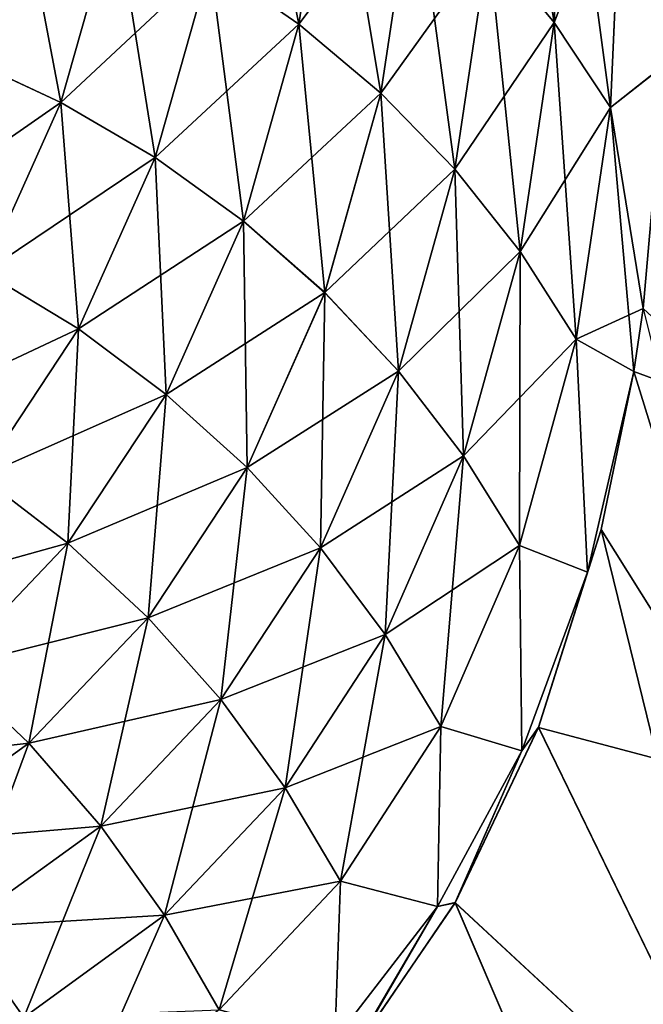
# Model space of a CAD drawing. Header units: metres. Extents: x -61 to 49, y -32 to 32.
# Tile 324 of 343: x 43.95 to 45.11, y 14.47 to 16.29. Entities that reach past the tile are written whole.
import ezdxf

# ---------------------------------------------------------------- set-up
doc = ezdxf.new("R2010")
doc.units = ezdxf.units.M
doc.layers.add('solid_K_27_40_10_000Y34', color=7, linetype='CONTINUOUS')

msp = doc.modelspace()

# ---------------------------------------------------------------- linework, layer by layer
at = {"layer": 'solid_K_27_40_10_000Y34'}
for points in [[(44.94265, 16.287153, -10.53246), (44.821354, 16.434092, -10.602798), (44.842289, 16.895966, -9.754796)], [(44.963684, 16.754951, -9.67338), (44.94265, 16.287153, -10.53246), (44.842289, 16.895966, -9.754796)], [(44.470631, 16.284319, -11.568241), (44.306519, 16.397978, -11.605648), (44.368027, 16.80113, -10.771576)], [(44.532555, 16.692413, -10.722975), (44.470631, 16.284319, -11.568241), (44.368027, 16.80113, -10.771576)], [(44.942654, 16.287178, 10.532406), (44.963684, 16.754984, 9.673331), (44.821358, 16.434116, 10.602744)], [(45.046818, 16.130342, -10.456235), (44.94265, 16.287153, -10.53246), (44.963684, 16.754951, -9.67338)], [(45.06794, 16.604034, 9.586178), (44.963684, 16.754984, 9.673331), (44.942654, 16.287178, 10.532406)], [(45.067944, 16.604002, -9.586228), (45.046818, 16.130342, -10.456235), (44.963684, 16.754951, -9.67338)], [(44.470634, 16.284344, 11.568191), (44.532558, 16.692438, 10.722923), (44.306522, 16.398003, 11.605598)], [(44.62188, 16.156479, -11.52317), (44.470631, 16.284319, -11.568241), (44.532555, 16.692413, -10.722975)], [(44.684189, 16.56967, 10.666469), (44.532558, 16.692438, 10.722923), (44.470634, 16.284344, 11.568191)], [(44.684185, 16.569645, -10.666521), (44.62188, 16.156479, -11.52317), (44.532555, 16.692413, -10.722975)], [(45.06794, 16.604034, 9.586178), (45.146778, 16.208714, 9.925381), (45.14679, 16.699697, 9.074937)], [(45.067944, 16.604002, -9.586228), (45.14679, 16.699715, -9.074911), (45.146782, 16.208826, -9.925177)], [(45.046822, 16.130367, 10.45618), (45.06794, 16.604034, 9.586178), (44.942654, 16.287178, 10.532406)], [(45.067944, 16.604002, -9.586228), (45.146782, 16.208826, -9.925177), (45.046818, 16.130342, -10.456235)], [(45.046822, 16.130367, 10.45618), (45.146778, 16.208714, 9.925381), (45.06794, 16.604034, 9.586178)], [(44.029926, 16.139605, -12.473232), (43.846035, 16.225218, -12.483521), (43.946579, 16.578217, -11.656009)], [(44.131233, 16.496304, 11.634956), (43.946583, 16.578239, 11.655961), (43.846043, 16.225237, 12.483475)], [(44.131229, 16.496281, -11.635005), (44.029926, 16.139605, -12.473232), (43.946579, 16.578217, -11.656009)], [(44.621883, 16.156504, 11.523119), (44.684189, 16.56967, 10.666469), (44.470634, 16.284344, 11.568191)], [(44.758705, 16.015774, -11.4709), (44.62188, 16.156479, -11.52317), (44.684185, 16.569645, -10.666521)], [(44.821358, 16.434116, 10.602744), (44.684189, 16.56967, 10.666469), (44.621883, 16.156504, 11.523119)], [(44.821354, 16.434092, -10.602798), (44.758705, 16.015774, -11.4709), (44.684185, 16.569645, -10.666521)], [(44.02993, 16.139626, 12.473186), (44.131233, 16.496304, 11.634956), (43.846043, 16.225237, 12.483475)], [(44.204487, 16.037394, -12.455012), (44.029926, 16.139605, -12.473232), (44.131229, 16.496281, -11.635005)], [(44.306522, 16.398003, 11.605598), (44.131233, 16.496304, 11.634956), (44.02993, 16.139626, 12.473186)], [(44.306519, 16.397978, -11.605648), (44.204487, 16.037394, -12.455012), (44.131229, 16.496281, -11.635005)], [(44.758709, 16.015799, 11.470847), (44.821358, 16.434116, 10.602744), (44.621883, 16.156504, 11.523119)], [(44.879692, 15.863655, -11.411967), (44.758705, 16.015774, -11.4709), (44.821354, 16.434092, -10.602798)], [(44.942654, 16.287178, 10.532406), (44.821358, 16.434116, 10.602744), (44.758709, 16.015799, 11.470847)], [(44.94265, 16.287153, -10.53246), (44.879692, 15.863655, -11.411967), (44.821354, 16.434092, -10.602798)], [(44.204494, 16.037415, 12.454965), (44.306522, 16.398003, 11.605598), (44.02993, 16.139626, 12.473186)], [(44.367924, 15.919639, -12.429049), (44.204487, 16.037394, -12.455012), (44.306519, 16.397978, -11.605648)], [(44.470634, 16.284344, 11.568191), (44.306522, 16.398003, 11.605598), (44.204494, 16.037415, 12.454965)], [(44.470631, 16.284319, -11.568241), (44.367924, 15.919639, -12.429049), (44.306519, 16.397978, -11.605648)], [(44.367928, 15.91966, 12.429001), (44.470634, 16.284344, 11.568191), (44.204494, 16.037415, 12.454965)], [(44.621883, 16.156504, 11.523119), (44.470634, 16.284344, 11.568191), (44.367928, 15.91966, 12.429001)], [(44.879696, 15.86368, 11.411915), (44.942654, 16.287178, 10.532406), (44.758709, 16.015799, 11.470847)], [(44.983597, 15.701692, -11.346983), (44.879692, 15.863655, -11.411967), (44.94265, 16.287153, -10.53246)], [(45.046822, 16.130367, 10.45618), (44.942654, 16.287178, 10.532406), (44.879696, 15.86368, 11.411915)], [(45.046818, 16.130342, -10.456235), (44.983597, 15.701692, -11.346983), (44.94265, 16.287153, -10.53246)], [(44.518543, 15.787555, -12.395611), (44.367924, 15.919639, -12.429049), (44.470631, 16.284319, -11.568241)], [(44.62188, 16.156479, -11.52317), (44.518543, 15.787555, -12.395611), (44.470631, 16.284319, -11.568241)], [(44.02993, 16.139626, 12.473186), (43.846043, 16.225237, 12.483475), (43.706219, 15.914047, 13.322159)], [(44.029926, 16.139605, -12.473232), (43.889053, 15.825608, -13.322764), (43.846035, 16.225218, -12.483521)], [(45.046818, 16.130342, -10.456235), (45.146782, 16.208826, -9.925177), (45.107609, 15.75822, -10.795159)], [(45.046822, 16.130367, 10.45618), (45.107586, 15.758076, 10.795461), (45.146778, 16.208714, 9.925381)], [(45.146778, 16.208714, 9.925381), (45.107586, 15.758076, 10.795461), (45.328068, 15.55403, 10.124552)], [(43.889061, 15.825621, 13.322723), (44.02993, 16.139626, 12.473186), (43.706219, 15.914047, 13.322159)], [(44.062618, 15.720358, -13.315825), (43.889053, 15.825608, -13.322764), (44.029926, 16.139605, -12.473232)], [(44.204494, 16.037415, 12.454965), (44.02993, 16.139626, 12.473186), (43.889061, 15.825621, 13.322723)], [(44.204487, 16.037394, -12.455012), (44.062618, 15.720358, -13.315825), (44.029926, 16.139605, -12.473232)], [(44.518547, 15.787576, 12.395561), (44.621883, 16.156504, 11.523119), (44.367928, 15.91966, 12.429001)], [(44.654797, 15.642503, -12.35504), (44.518543, 15.787555, -12.395611), (44.62188, 16.156479, -11.52317)], [(44.758709, 16.015799, 11.470847), (44.621883, 16.156504, 11.523119), (44.518547, 15.787576, 12.395561)], [(44.758705, 16.015774, -11.4709), (44.654797, 15.642503, -12.35504), (44.62188, 16.156479, -11.52317)], [(44.983601, 15.701717, 11.346929), (45.046822, 16.130367, 10.45618), (44.879696, 15.86368, 11.411915)], [(45.046818, 16.130342, -10.456235), (45.090057, 15.641871, -11.036782), (44.983597, 15.701692, -11.346983)], [(44.983601, 15.701717, 11.346929), (45.107586, 15.758076, 10.795461), (45.046822, 16.130367, 10.45618)], [(45.046818, 16.130342, -10.456235), (45.107609, 15.75822, -10.795159), (45.090057, 15.641871, -11.036782)], [(44.062626, 15.72037, 13.315784), (44.204494, 16.037415, 12.454965), (43.889061, 15.825621, 13.322723)], [(44.225117, 15.599368, -13.301455), (44.062618, 15.720358, -13.315825), (44.204487, 16.037394, -12.455012)], [(44.367928, 15.91966, 12.429001), (44.204494, 16.037415, 12.454965), (44.062626, 15.72037, 13.315784)], [(44.367924, 15.919639, -12.429049), (44.225117, 15.599368, -13.301455), (44.204487, 16.037394, -12.455012)], [(44.6548, 15.642525, 12.35499), (44.758709, 16.015799, 11.470847), (44.518547, 15.787576, 12.395561)], [(44.77528, 15.48598, -12.307755), (44.654797, 15.642503, -12.35504), (44.758705, 16.015774, -11.4709)], [(44.879696, 15.86368, 11.411915), (44.758709, 16.015799, 11.470847), (44.6548, 15.642525, 12.35499)], [(44.879692, 15.863655, -11.411967), (44.77528, 15.48598, -12.307755), (44.758705, 16.015774, -11.4709)], [(44.225128, 15.599381, 13.301413), (44.367928, 15.91966, 12.429001), (44.062626, 15.72037, 13.315784)], [(44.374874, 15.463888, -13.2798), (44.225117, 15.599368, -13.301455), (44.367924, 15.919639, -12.429049)], [(44.518547, 15.787576, 12.395561), (44.367928, 15.91966, 12.429001), (44.225128, 15.599381, 13.301413)], [(44.518543, 15.787555, -12.395611), (44.374874, 15.463888, -13.2798), (44.367924, 15.919639, -12.429049)], [(44.775284, 15.486002, 12.307705), (44.879696, 15.86368, 11.411915), (44.6548, 15.642525, 12.35499)], [(44.878746, 15.319601, -12.254245), (44.77528, 15.48598, -12.307755), (44.879692, 15.863655, -11.411967)], [(44.983601, 15.701717, 11.346929), (44.879696, 15.86368, 11.411915), (44.775284, 15.486002, 12.307705)], [(44.983597, 15.701692, -11.346983), (44.878746, 15.319601, -12.254245), (44.879692, 15.863655, -11.411967)], [(44.062626, 15.72037, 13.315784), (43.889061, 15.825621, 13.322723), (43.709553, 15.554798, 14.179838)], [(44.062618, 15.720358, -13.315825), (43.881863, 15.447369, -14.184258), (43.889053, 15.825608, -13.322764)], [(44.374886, 15.463902, 13.279758), (44.518547, 15.787576, 12.395561), (44.225128, 15.599381, 13.301413)], [(44.510345, 15.315313, -13.251085), (44.374874, 15.463888, -13.2798), (44.518543, 15.787555, -12.395611)], [(44.6548, 15.642525, 12.35499), (44.518547, 15.787576, 12.395561), (44.374886, 15.463902, 13.279758)], [(44.654797, 15.642503, -12.35504), (44.510345, 15.315313, -13.251085), (44.518543, 15.787555, -12.395611)], [(44.983601, 15.701717, 11.346929), (45.090057, 15.641884, 11.036762), (45.107586, 15.758076, 10.795461)], [(45.090057, 15.641871, -11.036782), (45.107609, 15.75822, -10.795159), (45.328068, 14.873391, -11.1003)], [(45.107586, 15.758076, 10.795461), (45.090057, 15.641884, 11.036762), (45.328068, 15.55403, 10.124552)], [(43.88187, 15.44738, 14.184222), (44.062626, 15.72037, 13.315784), (43.709553, 15.554798, 14.179838)], [(44.04319, 15.32401, -14.181532), (43.881863, 15.447369, -14.184258), (44.062618, 15.720358, -13.315825)], [(44.225128, 15.599381, 13.301413), (44.062626, 15.72037, 13.315784), (43.88187, 15.44738, 14.184222)], [(44.225117, 15.599368, -13.301455), (44.04319, 15.32401, -14.181532), (44.062618, 15.720358, -13.315825)], [(44.87875, 15.319623, 12.254193), (44.983601, 15.701717, 11.346929), (44.775284, 15.486002, 12.307705)], [(45.004303, 15.270272, -11.883201), (44.878746, 15.319601, -12.254245), (44.983597, 15.701692, -11.346983)], [(45.004311, 15.270283, 11.883172), (44.983601, 15.701717, 11.346929), (44.87875, 15.319623, 12.254193)], [(45.004303, 15.270272, -11.883201), (44.983597, 15.701692, -11.346983), (45.090057, 15.641871, -11.036782)], [(45.004311, 15.270283, 11.883172), (45.090057, 15.641884, 11.036762), (44.983601, 15.701717, 11.346929)], [(44.510353, 15.315328, 13.251042), (44.6548, 15.642525, 12.35499), (44.374886, 15.463902, 13.279758)], [(44.630131, 15.155179, -13.215605), (44.510345, 15.315313, -13.251085), (44.654797, 15.642503, -12.35504)], [(44.775284, 15.486002, 12.307705), (44.6548, 15.642525, 12.35499), (44.510353, 15.315328, 13.251042)], [(44.77528, 15.48598, -12.307755), (44.630131, 15.155179, -13.215605), (44.654797, 15.642503, -12.35504)], [(45.004303, 15.270272, -11.883201), (45.090057, 15.641871, -11.036782), (45.029716, 15.349666, -11.680623)], [(45.004311, 15.270283, 11.883172), (45.029671, 15.349473, 11.681063), (45.090057, 15.641884, 11.036762)], [(45.090057, 15.641884, 11.036762), (45.029671, 15.349473, 11.681063), (45.328068, 14.873391, 11.1003)], [(45.029716, 15.349666, -11.680623), (45.090057, 15.641871, -11.036782), (45.328068, 14.873391, -11.1003)], [(45.090057, 15.641884, 11.036762), (45.328068, 14.873391, 11.1003), (45.328068, 15.55403, 10.124552)], [(44.043198, 15.324022, 14.181496), (44.225128, 15.599381, 13.301413), (43.88187, 15.44738, 14.184222)], [(44.191864, 15.185985, -14.171722), (44.04319, 15.32401, -14.181532), (44.225117, 15.599368, -13.301455)], [(44.374886, 15.463902, 13.279758), (44.225128, 15.599381, 13.301413), (44.043198, 15.324022, 14.181496)], [(44.374874, 15.463888, -13.2798), (44.191864, 15.185985, -14.171722), (44.225117, 15.599368, -13.301455)], [(44.630142, 15.155192, 13.215561), (44.775284, 15.486002, 12.307705), (44.510353, 15.315328, 13.251042)], [(44.732998, 14.985134, -13.173724), (44.630131, 15.155179, -13.215605), (44.77528, 15.48598, -12.307755)], [(44.87875, 15.319623, 12.254193), (44.775284, 15.486002, 12.307705), (44.630142, 15.155192, 13.215561)], [(44.878746, 15.319601, -12.254245), (44.732998, 14.985134, -13.173724), (44.77528, 15.48598, -12.307755)], [(44.043198, 15.324022, 14.181496), (43.88187, 15.44738, 14.184222), (43.663376, 15.218514, 15.056554)], [(44.04319, 15.32401, -14.181532), (43.823303, 15.093636, -15.065459), (43.881863, 15.447369, -14.184258)], [(44.191872, 15.185997, 14.171685), (44.374886, 15.463902, 13.279758), (44.043198, 15.324022, 14.181496)], [(44.326351, 15.034717, -14.154928), (44.191864, 15.185985, -14.171722), (44.374874, 15.463888, -13.2798)], [(44.510353, 15.315328, 13.251042), (44.374886, 15.463902, 13.279758), (44.191872, 15.185997, 14.171685)], [(44.510345, 15.315313, -13.251085), (44.326351, 15.034717, -14.154928), (44.374874, 15.463888, -13.2798)], [(45.029671, 15.349473, 11.681063), (44.913578, 14.983334, 12.579758), (45.328068, 14.873391, 11.1003)], [(45.004311, 15.270283, 11.883172), (44.913578, 14.983334, 12.579758), (45.029671, 15.349473, 11.681063)], [(44.913654, 14.983523, -12.579253), (45.029716, 15.349666, -11.680623), (45.328068, 14.131634, -12.030435)], [(45.004303, 15.270272, -11.883201), (45.029716, 15.349666, -11.680623), (44.913654, 14.983523, -12.579253)], [(45.029716, 15.349666, -11.680623), (45.328068, 14.873391, -11.1003), (45.328068, 14.131634, -12.030435)], [(43.823311, 15.093643, 15.06543), (44.043198, 15.324022, 14.181496), (43.663376, 15.218514, 15.056554)], [(43.970692, 14.953909, -15.067463), (43.823303, 15.093636, -15.065459), (44.04319, 15.32401, -14.181532)], [(44.191872, 15.185997, 14.171685), (44.043198, 15.324022, 14.181496), (43.823311, 15.093643, 15.06543)], [(44.191864, 15.185985, -14.171722), (43.970692, 14.953909, -15.067463), (44.04319, 15.32401, -14.181532)], [(44.733009, 14.985148, 13.173679), (44.87875, 15.319623, 12.254193), (44.630142, 15.155192, 13.215561)], [(44.882954, 14.940148, -12.741735), (44.732998, 14.985134, -13.173724), (44.878746, 15.319601, -12.254245)], [(44.882957, 14.940159, 12.741708), (44.87875, 15.319623, 12.254193), (44.733009, 14.985148, 13.173679)], [(45.004303, 15.270272, -11.883201), (44.882954, 14.940148, -12.741735), (44.878746, 15.319601, -12.254245)], [(44.882957, 14.940159, 12.741708), (45.004311, 15.270283, 11.883172), (44.87875, 15.319623, 12.254193)], [(44.326359, 15.034729, 14.154891), (44.510353, 15.315328, 13.251042), (44.191872, 15.185997, 14.171685)], [(44.445263, 14.871765, -14.131324), (44.326351, 15.034717, -14.154928), (44.510345, 15.315313, -13.251085)], [(44.630142, 15.155192, 13.215561), (44.510353, 15.315328, 13.251042), (44.326359, 15.034729, 14.154891)], [(44.630131, 15.155179, -13.215605), (44.445263, 14.871765, -14.131324), (44.510345, 15.315313, -13.251085)], [(45.004303, 15.270272, -11.883201), (44.913654, 14.983523, -12.579253), (44.882954, 14.940148, -12.741735)], [(44.882957, 14.940159, 12.741708), (44.913578, 14.983334, 12.579758), (45.004311, 15.270283, 11.883172)], [(43.970699, 14.953917, 15.067433), (44.191872, 15.185997, 14.171685), (43.823311, 15.093643, 15.06543)], [(44.104012, 14.800766, -15.062572), (43.970692, 14.953909, -15.067463), (44.191864, 15.185985, -14.171722)], [(44.326359, 15.034729, 14.154891), (44.191872, 15.185997, 14.171685), (43.970699, 14.953917, 15.067433)], [(44.326351, 15.034717, -14.154928), (44.104012, 14.800766, -15.062572), (44.191864, 15.185985, -14.171722)], [(44.445271, 14.871778, 14.131285), (44.630142, 15.155192, 13.215561), (44.326359, 15.034729, 14.154891)], [(44.547379, 14.698811, -14.101151), (44.445263, 14.871765, -14.131324), (44.630131, 15.155179, -13.215605)], [(44.733009, 14.985148, 13.173679), (44.630142, 15.155192, 13.215561), (44.445271, 14.871778, 14.131285)], [(44.732998, 14.985134, -13.173724), (44.547379, 14.698811, -14.101151), (44.630131, 15.155179, -13.215605)], [(43.970699, 14.953917, 15.067433), (43.823311, 15.093643, 15.06543), (43.566807, 14.907907, 15.949553)], [(43.970692, 14.953909, -15.067463), (43.712723, 14.767296, -15.963278), (43.823303, 15.093636, -15.065459)], [(44.104019, 14.800774, 15.062541), (44.326359, 15.034729, 14.154891), (43.970699, 14.953917, 15.067433)], [(44.221893, 14.635788, -15.050833), (44.104012, 14.800766, -15.062572), (44.326351, 15.034717, -14.154928)], [(44.445271, 14.871778, 14.131285), (44.326359, 15.034729, 14.154891), (44.104019, 14.800774, 15.062541)], [(44.445263, 14.871765, -14.131324), (44.221893, 14.635788, -15.050833), (44.326351, 15.034717, -14.154928)], [(44.547386, 14.698823, 14.101111), (44.733009, 14.985148, 13.173679), (44.445271, 14.871778, 14.131285)], [(44.726891, 14.651815, -13.608686), (44.547379, 14.698811, -14.101151), (44.732998, 14.985134, -13.173724)], [(44.726894, 14.651824, 13.608663), (44.733009, 14.985148, 13.173679), (44.547386, 14.698823, 14.101111)], [(44.882954, 14.940148, -12.741735), (44.726891, 14.651815, -13.608686), (44.732998, 14.985134, -13.173724)], [(44.726894, 14.651824, 13.608663), (44.882957, 14.940159, 12.741708), (44.733009, 14.985148, 13.173679)], [(44.913578, 14.983334, 12.579758), (44.759418, 14.659062, 13.491686), (45.328068, 14.131634, 12.030435)], [(44.882957, 14.940159, 12.741708), (44.759418, 14.659062, 13.491686), (44.913578, 14.983334, 12.579758)], [(44.759521, 14.65924, -13.49115), (44.913654, 14.983523, -12.579253), (45.328068, 14.131634, -12.030435)], [(44.882954, 14.940148, -12.741735), (44.913654, 14.983523, -12.579253), (44.759521, 14.65924, -13.49115)], [(44.913578, 14.983334, 12.579758), (45.328068, 14.131634, 12.030435), (45.328068, 14.873391, 11.1003)], [(43.712727, 14.767301, 15.963256), (43.970699, 14.953917, 15.067433), (43.566807, 14.907907, 15.949553)], [(43.844711, 14.613082, -15.970187), (43.712723, 14.767296, -15.963278), (43.970692, 14.953909, -15.067463)], [(44.104019, 14.800774, 15.062541), (43.970699, 14.953917, 15.067433), (43.712727, 14.767301, 15.963256)], [(44.104012, 14.800766, -15.062572), (43.844711, 14.613082, -15.970187), (43.970692, 14.953909, -15.067463)], [(44.882954, 14.940148, -12.741735), (44.759521, 14.65924, -13.49115), (44.726891, 14.651815, -13.608686)], [(44.726894, 14.651824, 13.608663), (44.759418, 14.659062, 13.491686), (44.882957, 14.940159, 12.741708)], [(44.221897, 14.635796, 15.050801), (44.445271, 14.871778, 14.131285), (44.104019, 14.800774, 15.062541)], [(44.323112, 14.460675, -15.03237), (44.221893, 14.635788, -15.050833), (44.445263, 14.871765, -14.131324)], [(44.547386, 14.698823, 14.101111), (44.445271, 14.871778, 14.131285), (44.221897, 14.635796, 15.050801)], [(44.547379, 14.698811, -14.101151), (44.323112, 14.460675, -15.03237), (44.445263, 14.871765, -14.131324)], [(43.844719, 14.613086, 15.970165), (44.104019, 14.800774, 15.062541), (43.712727, 14.767301, 15.963256)], [(43.961407, 14.446851, -15.970232), (43.844711, 14.613082, -15.970187), (44.104012, 14.800766, -15.062572)], [(44.221897, 14.635796, 15.050801), (44.104019, 14.800774, 15.062541), (43.844719, 14.613086, 15.970165)], [(44.221893, 14.635788, -15.050833), (43.961407, 14.446851, -15.970232), (44.104012, 14.800766, -15.062572)], [(44.32312, 14.460684, 15.032338), (44.547386, 14.698823, 14.101111), (44.221897, 14.635796, 15.050801)], [(44.537006, 14.405497, -14.48064), (44.323112, 14.460675, -15.03237), (44.547379, 14.698811, -14.101151)], [(44.53701, 14.405501, 14.480622), (44.547386, 14.698823, 14.101111), (44.32312, 14.460684, 15.032338)], [(44.726891, 14.651815, -13.608686), (44.537006, 14.405497, -14.48064), (44.547379, 14.698811, -14.101151)], [(44.53701, 14.405501, 14.480622), (44.726894, 14.651824, 13.608663), (44.547386, 14.698823, 14.101111)], [(44.726891, 14.651815, -13.608686), (44.560814, 14.368986, -14.443762), (44.537006, 14.405497, -14.48064)], [(44.53701, 14.405501, 14.480622), (44.566143, 14.375534, 14.420385), (44.726894, 14.651824, 13.608663)], [(44.726891, 14.651815, -13.608686), (44.566273, 14.375697, -14.419807), (44.560814, 14.368986, -14.443762)], [(44.759418, 14.659062, 13.491686), (44.566143, 14.375534, 14.420385), (45.328068, 13.331806, 12.911134)], [(44.726894, 14.651824, 13.608663), (44.566143, 14.375534, 14.420385), (44.759418, 14.659062, 13.491686)], [(44.566273, 14.375697, -14.419807), (44.759521, 14.65924, -13.49115), (45.328068, 13.331806, -12.911134)], [(44.726891, 14.651815, -13.608686), (44.759521, 14.65924, -13.49115), (44.566273, 14.375697, -14.419807)], [(44.759418, 14.659062, 13.491686), (45.328068, 13.331806, 12.911134), (45.328068, 14.131634, 12.030435)], [(44.759521, 14.65924, -13.49115), (45.328068, 14.131634, -12.030435), (45.328068, 13.331806, -12.911134)], [(43.961414, 14.446855, 15.970209), (44.221897, 14.635796, 15.050801), (43.844719, 14.613086, 15.970165)], [(44.061607, 14.270316, -15.96341), (43.961407, 14.446851, -15.970232), (44.221893, 14.635788, -15.050833)], [(44.32312, 14.460684, 15.032338), (44.221897, 14.635796, 15.050801), (43.961414, 14.446855, 15.970209)], [(44.323112, 14.460675, -15.03237), (44.061607, 14.270316, -15.96341), (44.221893, 14.635788, -15.050833)], [(43.961414, 14.446855, 15.970209), (43.844719, 14.613086, 15.970165), (43.549969, 14.47088, 16.874182)], [(43.961407, 14.446851, -15.970232), (43.665348, 14.30414, -16.885872), (43.844711, 14.613082, -15.970187)]]:
    msp.add_3dface(points, dxfattribs=at)

doc.saveas('drawing.dxf')
